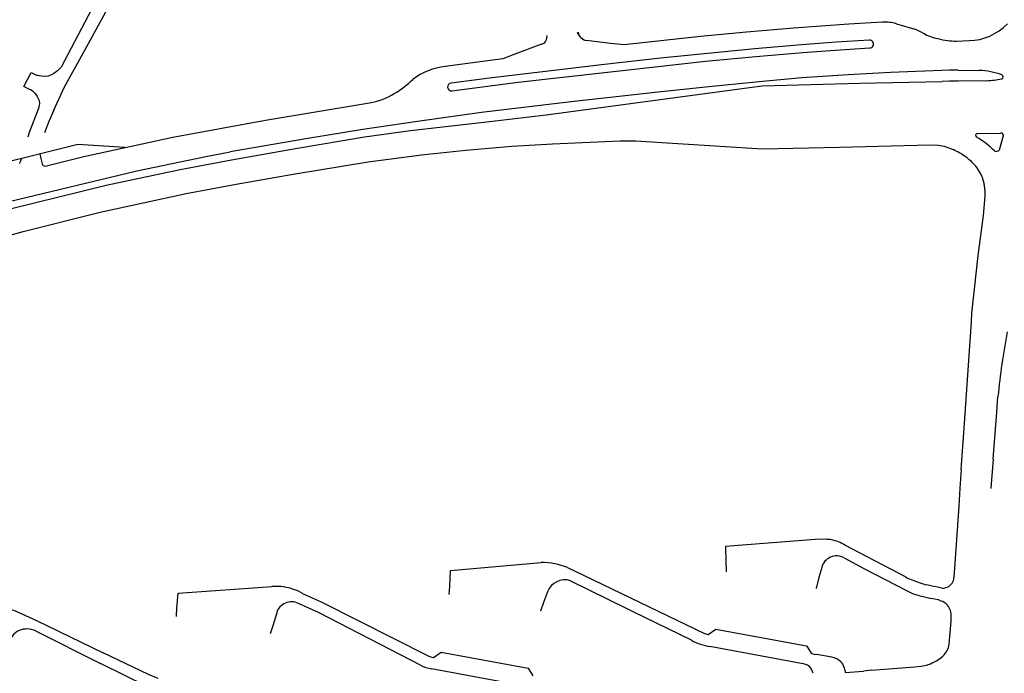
# Model space of a CAD drawing. Extents: x 148869 to 161638, y 453607 to 469810.
# Tile 887 of 1056: x 159108.28 to 159110.82, y 459859.91 to 459861.6. Entities that reach past the tile are written whole.
import ezdxf

# ---------------------------------------------------------------- set-up
doc = ezdxf.new("R2010")
doc.units = 0
doc.layers.add('LKI_V01_KANTRIJWEG', color=252, linetype='CONTINUOUS')

msp = doc.modelspace()

# ---------------------------------------------------------------- linework, layer by layer
at = {"layer": 'LKI_V01_KANTRIJWEG'}
for p, q in [((159110.5063, 459861.5942), (159110.4197, 459861.589)), ((159110.5063, 459861.5942), (159110.4197, 459861.589)), ((159110.5423, 459861.5899), (159110.5902, 459861.5761)), ((159110.5423, 459861.5899), (159110.5902, 459861.5761)), ((159109.6394, 459861.559), (159109.6383, 459861.547)), ((159109.6394, 459861.559), (159109.6383, 459861.547)), ((159109.6258, 459861.5369), (159109.5529, 459861.5093)), ((159109.6258, 459861.5369), (159109.5529, 459861.5093)), ((159109.8041, 459861.5391), (159109.7422, 459861.5461)), ((159109.8041, 459861.5391), (159109.7422, 459861.5461)), ((159110.6974, 459861.5449), (159110.73, 459861.5461)), ((159110.6974, 459861.5449), (159110.73, 459861.5461)), ((159108.2896, 459861.428), (159108.3082, 459861.4641)), ((159108.2896, 459861.428), (159108.3082, 459861.4641)), ((159108.3082, 459861.4641), (159108.3219, 459861.457)), ((159108.3082, 459861.4641), (159108.3219, 459861.457)), ((159108.3219, 459861.457), (159108.3238, 459861.4561)), ((159108.3219, 459861.457), (159108.3238, 459861.4561)), ((159110.6783, 459861.4694), (159110.6596, 459861.469)), ((159110.6783, 459861.4694), (159110.6596, 459861.469)), ((159110.7018, 459861.4699), (159110.6783, 459861.4694)), ((159110.7018, 459861.4699), (159110.6783, 459861.4694)), ((159110.7018, 459861.4699), (159110.7561, 459861.469)), ((159110.7018, 459861.4699), (159110.7561, 459861.469)), ((159108.2946, 459861.4252), (159108.2896, 459861.428)), ((159108.2946, 459861.4252), (159108.2896, 459861.428)), ((159108.3005, 459861.4219), (159108.2946, 459861.4252)), ((159108.3005, 459861.4219), (159108.2946, 459861.4252)), ((159110.6795, 459861.441), (159110.6606, 459861.4408)), ((159110.6795, 459861.441), (159110.6606, 459861.4408)), ((159110.7028, 459861.4413), (159110.6795, 459861.441)), ((159110.7028, 459861.4413), (159110.6795, 459861.441)), ((159110.7757, 459861.4425), (159110.7028, 459861.4413)), ((159110.7757, 459861.4425), (159110.7028, 459861.4413)), ((159108.3021, 459861.421), (159108.3005, 459861.4219)), ((159108.3021, 459861.421), (159108.3005, 459861.4219)), ((159108.3041, 459861.4199), (159108.3021, 459861.421)), ((159108.3041, 459861.4199), (159108.3021, 459861.421)), ((159108.3064, 459861.4186), (159108.3041, 459861.4199)), ((159108.3064, 459861.4186), (159108.3041, 459861.4199)), ((159108.3135, 459861.4146), (159108.3064, 459861.4186)), ((159108.3135, 459861.4146), (159108.3064, 459861.4186)), ((159110.7519, 459861.3061), (159110.8131, 459861.3075)), ((159110.7519, 459861.3061), (159110.8131, 459861.3075)), ((159110.8183, 459861.3005), (159110.8079, 459861.2632)), ((159110.8183, 459861.3005), (159110.8079, 459861.2632)), ((159108.3305, 459861.2536), (159108.3333, 459861.2414)), ((159108.3305, 459861.2536), (159108.3333, 459861.2414)), ((159108.3333, 459861.2414), (159108.3364, 459861.228)), ((159108.3333, 459861.2414), (159108.3364, 459861.228)), ((159110.7711, 459861.1596), (159110.7707, 459861.1654)), ((159110.7711, 459861.1596), (159110.7707, 459861.1654)), ((159110.7174, 459860.5451), (159110.736, 459860.8195)), ((159110.7174, 459860.5451), (159110.736, 459860.8195)), ((159110.8013, 459860.5862), (159110.8046, 459860.6268)), ((159110.8013, 459860.5862), (159110.8046, 459860.6268)), ((159110.792, 459860.4652), (159110.8013, 459860.5862)), ((159110.792, 459860.4652), (159110.8013, 459860.5862)), ((159110.7095, 459860.4385), (159110.7174, 459860.5451)), ((159110.7095, 459860.4385), (159110.7174, 459860.5451)), ((159110.7095, 459860.4385), (159110.7063, 459860.3897)), ((159110.7095, 459860.4385), (159110.7063, 459860.3897)), ((159110.7063, 459860.3897), (159110.7034, 459860.3434)), ((159110.7063, 459860.3897), (159110.7034, 459860.3434)), ((159110.7034, 459860.3434), (159110.6911, 459860.159)), ((159110.7034, 459860.3434), (159110.6911, 459860.159)), ((159110.3611, 459860.258), (159110.36, 459860.258)), ((159110.3611, 459860.258), (159110.36, 459860.258)), ((159110.5658, 459860.1607), (159110.4094, 459860.2427)), ((159110.5658, 459860.1607), (159110.4094, 459860.2427)), ((159110.4072, 459860.2102), (159110.4599, 459860.1819)), ((159110.4072, 459860.2102), (159110.4599, 459860.1819)), ((159109.6934, 459860.1849), (159109.7128, 459860.1755)), ((159109.6934, 459860.1849), (159109.7128, 459860.1755)), ((159110.102, 459860.202), (159110.103, 459860.1742)), ((159110.102, 459860.202), (159110.103, 459860.1742)), ((159110.3495, 459860.1853), (159110.3424, 459860.159)), ((159110.3495, 459860.1853), (159110.3424, 459860.159)), ((159110.4599, 459860.1819), (159110.5685, 459860.1254)), ((159110.4599, 459860.1819), (159110.5685, 459860.1254)), ((159109.711, 459860.1763), (159110.0466, 459860.0149)), ((159109.711, 459860.1763), (159110.0466, 459860.0149)), ((159110.3424, 459860.159), (159110.3348, 459860.1313)), ((159110.3424, 459860.159), (159110.3348, 459860.1313)), ((159109.3879, 459860.1158), (159109.3889, 459860.1365)), ((159109.3879, 459860.1158), (159109.3889, 459860.1365)), ((159109.7505, 459860.1261), (159109.6986, 459860.152)), ((159109.7505, 459860.1261), (159109.6986, 459860.152)), ((159110.3358, 459860.135), (159110.3355, 459860.1337)), ((159110.3358, 459860.135), (159110.3355, 459860.1337)), ((159110.6345, 459860.1373), (159110.621, 459860.1401)), ((159110.6345, 459860.1373), (159110.621, 459860.1401)), ((159110.6528, 459860.1335), (159110.6345, 459860.1373)), ((159110.6528, 459860.1335), (159110.6345, 459860.1373)), ((159110.6568, 459860.1327), (159110.6528, 459860.1335)), ((159110.6568, 459860.1327), (159110.6528, 459860.1335)), ((159110.6746, 459860.1348), (159110.6754, 459860.1351)), ((159110.6746, 459860.1348), (159110.6754, 459860.1351)), ((159109.0108, 459860.1174), (159109.0566, 459860.0961)), ((159109.0108, 459860.1174), (159109.0566, 459860.0961)), ((159109.6415, 459860.1224), (159109.6315, 459860.0949)), ((159109.6415, 459860.1224), (159109.6315, 459860.0949)), ((159109.8472, 459860.0787), (159109.7505, 459860.1261)), ((159109.8472, 459860.0787), (159109.7505, 459860.1261)), ((159110.6115, 459860.1104), (159110.6322, 459860.1054)), ((159110.6115, 459860.1104), (159110.6322, 459860.1054)), ((159110.6508, 459860.1013), (159110.6322, 459860.1054)), ((159110.6508, 459860.1013), (159110.6322, 459860.1054)), ((159108.683, 459860.0589), (159108.6845, 459860.0797)), ((159108.683, 459860.0589), (159108.6845, 459860.0797)), ((159109.0514, 459860.0679), (159108.9981, 459860.0922)), ((159109.0514, 459860.0679), (159108.9981, 459860.0922)), ((159109.0566, 459860.0961), (159109.3353, 459859.956)), ((159109.0566, 459860.0961), (159109.3353, 459859.956)), ((159109.6315, 459860.0949), (159109.6233, 459860.0723)), ((159109.6315, 459860.0949), (159109.6233, 459860.0723)), ((159109.8629, 459860.071), (159109.8472, 459860.0787)), ((159109.8629, 459860.071), (159109.8472, 459860.0787)), ((159110.6713, 459860.0912), (159110.6654, 459860.0951)), ((159110.6713, 459860.0912), (159110.6654, 459860.0951)), ((159108.9421, 459860.0684), (159108.9319, 459860.0346)), ((159108.9421, 459860.0684), (159108.9319, 459860.0346)), ((159109.3137, 459859.9332), (159109.0514, 459860.0679)), ((159109.3137, 459859.9332), (159109.0514, 459860.0679)), ((159110.0133, 459859.9972), (159109.8629, 459860.071)), ((159110.0133, 459859.9972), (159109.8629, 459860.071)), ((159108.3219, 459860.0481), (159108.4938, 459859.965)), ((159108.3219, 459860.0481), (159108.4938, 459859.965)), ((159108.9319, 459860.0346), (159108.9257, 459860.014)), ((159108.9319, 459860.0346), (159108.9257, 459860.014)), ((159108.3197, 459860.0214), (159108.4875, 459859.9371)), ((159108.3197, 459860.0214), (159108.4875, 459859.9371)), ((159110.0466, 459860.0149), (159110.0566, 459860.0125)), ((159110.0466, 459860.0149), (159110.0566, 459860.0125)), ((159110.3062, 459859.9351), (159110.0606, 459859.9809)), ((159110.3062, 459859.9351), (159110.0606, 459859.9809)), ((159110.3231, 459859.9628), (159110.3244, 459859.9626)), ((159110.3231, 459859.9628), (159110.3244, 459859.9626)), ((159110.3244, 459859.9626), (159110.3302, 459859.9617)), ((159110.3244, 459859.9626), (159110.3302, 459859.9617)), ((159110.3302, 459859.9617), (159110.3367, 459859.9604)), ((159110.3302, 459859.9617), (159110.3367, 459859.9604)), ((159110.3755, 459859.9534), (159110.3367, 459859.9604)), ((159110.3755, 459859.9534), (159110.3367, 459859.9604)), ((159108.608, 459859.8779), (159108.4875, 459859.9371)), ((159108.608, 459859.8779), (159108.4875, 459859.9371)), ((159110.6066, 459859.9304), (159110.62, 459859.933)), ((159110.6066, 459859.9304), (159110.62, 459859.933)), ((159109.5875, 459859.8779), (159109.3421, 459859.9233)), ((159109.5875, 459859.8779), (159109.3421, 459859.9233)), ((159110.4098, 459859.9187), (159110.4104, 459859.914)), ((159110.4098, 459859.9187), (159110.4104, 459859.914)), ((159110.4104, 459859.914), (159110.4571, 459859.9177)), ((159110.4104, 459859.914), (159110.4571, 459859.9177)), ((159110.4783, 459859.9196), (159110.4571, 459859.9177)), ((159110.4783, 459859.9196), (159110.4571, 459859.9177))]:
    msp.add_line(p, q, dxfattribs=at)
for points in [[(159109.1134, 459862.9295), (159109.082, 459862.8445), (159109.047, 459862.7693), (159108.9562, 459862.5795), (159108.8826, 459862.4302), (159108.8047, 459862.2685), (159108.6984, 459862.0542), (159108.4553, 459861.6105), (159108.386, 459861.478), (159108.3759, 459861.4678), (159108.3669, 459861.4616), (159108.3608, 459861.4582), (159108.3519, 459861.4542), (159108.3404, 459861.4531), (159108.3238, 459861.4561)], [(159109.1134, 459862.9295), (159109.082, 459862.8445), (159109.047, 459862.7693), (159108.9562, 459862.5795), (159108.8826, 459862.4302), (159108.8047, 459862.2685), (159108.6984, 459862.0542), (159108.4553, 459861.6105), (159108.386, 459861.478), (159108.3759, 459861.4678), (159108.3669, 459861.4616), (159108.3608, 459861.4582), (159108.3519, 459861.4542), (159108.3404, 459861.4531), (159108.3238, 459861.4561)], [(159108.3667, 459861.3664), (159108.3932, 459861.4251), (159108.4468, 459861.5217), (159108.5009, 459861.6208), (159108.5914, 459861.7933), (159108.781, 459862.1486), (159108.8495, 459862.2838), (159108.9393, 459862.4572), (159109.0256, 459862.6371), (159109.1219, 459862.8466), (159109.1289, 459862.8572)], [(159108.3667, 459861.3664), (159108.3932, 459861.4251), (159108.4468, 459861.5217), (159108.5009, 459861.6208), (159108.5914, 459861.7933), (159108.781, 459862.1486), (159108.8495, 459862.2838), (159108.9393, 459862.4572), (159109.0256, 459862.6371), (159109.1219, 459862.8466), (159109.1289, 459862.8572)], [(159110.4197, 459861.589), (159110.2765, 459861.5787), (159110.1553, 459861.5679), (159110.0361, 459861.5564), (159109.8396, 459861.5352), (159109.8041, 459861.5391)], [(159110.4197, 459861.589), (159110.2765, 459861.5787), (159110.1553, 459861.5679), (159110.0361, 459861.5564), (159109.8396, 459861.5352), (159109.8041, 459861.5391)], [(159110.4719, 459861.5469), (159110.3866, 459861.5418), (159110.2974, 459861.5355), (159110.1772, 459861.5251), (159109.9329, 459861.5005), (159109.7805, 459861.4836), (159109.4915, 459861.4495), (159109.3923, 459861.4365)], [(159110.4719, 459861.5469), (159110.3866, 459861.5418), (159110.2974, 459861.5355), (159110.1772, 459861.5251), (159109.9329, 459861.5005), (159109.7805, 459861.4836), (159109.4915, 459861.4495), (159109.3923, 459861.4365)], [(159109.3945, 459861.4162), (159109.566, 459861.4386), (159109.9115, 459861.4778), (159110.0493, 459861.4927), (159110.1791, 459861.5054), (159110.3007, 459861.5155), (159110.3839, 459861.5218), (159110.4735, 459861.5271)], [(159109.3945, 459861.4162), (159109.566, 459861.4386), (159109.9115, 459861.4778), (159110.0493, 459861.4927), (159110.1791, 459861.5054), (159110.3007, 459861.5155), (159110.3839, 459861.5218), (159110.4735, 459861.5271)], [(159109.5529, 459861.5093), (159109.526, 459861.4991), (159109.3776, 459861.4796)], [(159109.5529, 459861.5093), (159109.526, 459861.4991), (159109.3776, 459861.4796)], [(159110.6596, 459861.469), (159110.5273, 459861.464), (159110.4175, 459861.4579), (159110.298, 459861.4499), (159110.1877, 459861.4397)], [(159110.6596, 459861.469), (159110.5273, 459861.464), (159110.4175, 459861.4579), (159110.298, 459861.4499), (159110.1877, 459861.4397)], [(159110.1877, 459861.4397), (159110.0493, 459861.4261), (159109.9271, 459861.4129), (159109.7023, 459861.3877), (159109.4714, 459861.3602), (159109.3059, 459861.3376), (159109.1642, 459861.3164), (159109.0225, 459861.2931), (159108.8221, 459861.2585)], [(159110.1877, 459861.4397), (159110.0493, 459861.4261), (159109.9271, 459861.4129), (159109.7023, 459861.3877), (159109.4714, 459861.3602), (159109.3059, 459861.3376), (159109.1642, 459861.3164), (159109.0225, 459861.2931), (159108.8221, 459861.2585)], [(159108.8255, 459861.2386), (159108.9958, 459861.2685), (159109.1691, 459861.2972), (159109.2879, 459861.3143), (159109.4768, 459861.3356), (159109.6384, 459861.3547), (159110.1885, 459861.4287)], [(159108.8255, 459861.2386), (159108.9958, 459861.2685), (159109.1691, 459861.2972), (159109.2879, 459861.3143), (159109.4768, 459861.3356), (159109.6384, 459861.3547), (159110.1885, 459861.4287)], [(159110.1885, 459861.4287), (159110.1945, 459861.4295), (159110.4483, 459861.4365), (159110.6606, 459861.4408)], [(159110.1885, 459861.4287), (159110.1945, 459861.4295), (159110.4483, 459861.4365), (159110.6606, 459861.4408)], [(159108.3135, 459861.4146), (159108.3186, 459861.4092), (159108.324, 459861.4015), (159108.328, 459861.3928), (159108.3296, 459861.3861), (159108.3295, 459861.3832)], [(159108.3135, 459861.4146), (159108.3186, 459861.4092), (159108.324, 459861.4015), (159108.328, 459861.3928), (159108.3296, 459861.3861), (159108.3295, 459861.3832)], [(159108.3295, 459861.3832), (159108.3292, 459861.3795), (159108.3267, 459861.3712), (159108.3137, 459861.3356), (159108.3028, 459861.3092), (159108.2993, 459861.2966)], [(159108.3295, 459861.3832), (159108.3292, 459861.3795), (159108.3267, 459861.3712), (159108.3137, 459861.3356), (159108.3028, 459861.3092), (159108.2993, 459861.2966)], [(159108.8002, 459861.3199), (159108.9131, 459861.3405), (159109.1815, 459861.3854)], [(159108.8002, 459861.3199), (159108.9131, 459861.3405), (159109.1815, 459861.3854)], [(159108.3667, 459861.3664), (159108.3534, 459861.3371), (159108.3428, 459861.3078)], [(159108.3667, 459861.3664), (159108.3534, 459861.3371), (159108.3428, 459861.3078)], [(159108.3445, 459861.2222), (159108.4441, 459861.2468), (159108.6737, 459861.2966), (159108.8002, 459861.3199)], [(159108.3445, 459861.2222), (159108.4441, 459861.2468), (159108.6737, 459861.2966), (159108.8002, 459861.3199)], [(159108.5497, 459861.2697), (159108.4286, 459861.278), (159108.2839, 459861.242)], [(159108.5497, 459861.2697), (159108.4286, 459861.278), (159108.2839, 459861.242)], [(159108.8375, 459861.1752), (159108.9846, 459861.201), (159109.1787, 459861.2328), (159109.3159, 459861.2507), (159109.4308, 459861.263), (159109.5496, 459861.2736), (159109.6547, 459861.2799), (159109.829, 459861.2871), (159109.8691, 459861.2872), (159110.1964, 459861.267), (159110.3953, 459861.2713), (159110.6299, 459861.2771), (159110.6499, 459861.2765), (159110.6657, 459861.2737), (159110.6891, 459861.2646)], [(159108.8375, 459861.1752), (159108.9846, 459861.201), (159109.1787, 459861.2328), (159109.3159, 459861.2507), (159109.4308, 459861.263), (159109.5496, 459861.2736), (159109.6547, 459861.2799), (159109.829, 459861.2871), (159109.8691, 459861.2872), (159110.1964, 459861.267), (159110.3953, 459861.2713), (159110.6299, 459861.2771), (159110.6499, 459861.2765), (159110.6657, 459861.2737), (159110.6891, 459861.2646)], [(159108.2512, 459861.131), (159108.5808, 459861.2102), (159108.7596, 459861.2467), (159108.8221, 459861.2585)], [(159108.2512, 459861.131), (159108.5808, 459861.2102), (159108.7596, 459861.2467), (159108.8221, 459861.2585)], [(159108.2839, 459861.242), (159108.2447, 459861.2322), (159108.1433, 459861.2053)], [(159108.2839, 459861.242), (159108.2447, 459861.2322), (159108.1433, 459861.2053)], [(159108.2572, 459861.1125), (159108.5021, 459861.1728), (159108.693, 459861.2131), (159108.8255, 459861.2386)], [(159108.2572, 459861.1125), (159108.5021, 459861.1728), (159108.693, 459861.2131), (159108.8255, 459861.2386)], [(159108.223, 459861.0352), (159108.2878, 459861.053), (159108.4864, 459861.1028), (159108.7086, 459861.1514), (159108.8375, 459861.1752)], [(159108.223, 459861.0352), (159108.2878, 459861.053), (159108.4864, 459861.1028), (159108.7086, 459861.1514), (159108.8375, 459861.1752)], [(159110.736, 459860.8195), (159110.7375, 459860.8419), (159110.7437, 459860.9042), (159110.7535, 459860.9911), (159110.7673, 459861.0948), (159110.7714, 459861.1442)], [(159110.736, 459860.8195), (159110.7375, 459860.8419), (159110.7437, 459860.9042), (159110.7535, 459860.9911), (159110.7673, 459861.0948), (159110.7714, 459861.1442)], [(159110.792, 459860.4652), (159110.7866, 459860.39), (159110.7866, 459860.3893)], [(159110.792, 459860.4652), (159110.7866, 459860.39), (159110.7866, 459860.3893)], [(159110.36, 459860.258), (159110.3324, 459860.2572), (159110.1007, 459860.2393), (159110.102, 459860.202)], [(159110.36, 459860.258), (159110.3324, 459860.2572), (159110.1007, 459860.2393), (159110.102, 459860.202)], [(159109.3889, 459860.1365), (159109.3909, 459860.1776), (159109.6253, 459860.1981)], [(159109.3889, 459860.1365), (159109.3909, 459860.1776), (159109.6253, 459860.1981)], [(159108.6845, 459860.0797), (159108.6875, 459860.1185), (159108.9294, 459860.1361)], [(159108.6845, 459860.0797), (159108.6875, 459860.1185), (159108.9294, 459860.1361)], [(159108.2468, 459860.0792), (159108.2648, 459860.0742), (159108.3219, 459860.0481)], [(159108.2468, 459860.0792), (159108.2648, 459860.0742), (159108.3219, 459860.0481)], [(159110.679, 459859.9871), (159110.6835, 459860.0466), (159110.6838, 459860.0618)], [(159110.679, 459859.9871), (159110.6835, 459860.0466), (159110.6838, 459860.0618)], [(159110.0566, 459860.0125), (159110.0763, 459860.0261), (159110.3105, 459859.9825), (159110.3231, 459859.9628)], [(159110.0566, 459860.0125), (159110.0763, 459860.0261), (159110.3105, 459859.9825), (159110.3231, 459859.9628)], [(159108.636, 459859.8986), (159108.6115, 459859.9092), (159108.4938, 459859.965)], [(159108.636, 459859.8986), (159108.6115, 459859.9092), (159108.4938, 459859.965)], [(159109.3353, 459859.956), (159109.3429, 459859.9534), (159109.3473, 459859.9526)], [(159109.3353, 459859.956), (159109.3429, 459859.9534), (159109.3473, 459859.9526)], [(159109.3473, 459859.9526), (159109.367, 459859.9667), (159109.5912, 459859.9251), (159109.6037, 459859.9054)], [(159109.3473, 459859.9526), (159109.367, 459859.9667), (159109.5912, 459859.9251), (159109.6037, 459859.9054)], [(159110.4783, 459859.9196), (159110.5898, 459859.9285), (159110.6066, 459859.9304)], [(159110.4783, 459859.9196), (159110.5898, 459859.9285), (159110.6066, 459859.9304)]]:
    msp.add_lwpolyline(points, dxfattribs=at)
for centre, radius, start, end in [((159110.5077, 459861.4543), 0.1399, 75.6808, 90.5633), ((159110.5077, 459861.4543), 0.1399, 75.6808, 90.5633), ((159110.727, 459861.6872), 0.1411, 271.2155, 316.2411), ((159110.727, 459861.6872), 0.1411, 271.2155, 316.2411), ((159109.7516, 459861.5804), 0.0355, 200.7182, 254.7535), ((159109.7516, 459861.5804), 0.0355, 200.7182, 254.7535), ((159109.7455, 459861.5721), 0.0255, 189.2101, 229.7564), ((159109.7455, 459861.5721), 0.0255, 189.2101, 229.7564), ((159109.7472, 459861.5724), 0.0268, 227.5162, 259.3537), ((159109.7472, 459861.5724), 0.0268, 227.5162, 259.3537), ((159110.4407, 459861.2554), 0.3538, 61.0418, 65.0129), ((159110.4407, 459861.2554), 0.3538, 61.0418, 65.0129), ((159110.6787, 459861.6883), 0.1401, 241.581, 257.9295), ((159110.6787, 459861.6883), 0.1401, 241.581, 257.9295), ((159109.6234, 459861.5525), 0.0157, 278.9938, 325.3802), ((159109.6234, 459861.5525), 0.0157, 278.9938, 325.3802), ((159109.6232, 459861.5536), 0.0165, 322.4143, 336.4384), ((159109.6232, 459861.5536), 0.0165, 322.4143, 336.4384), ((159110.4734, 459861.5371), 0.00994, 270.1844, 98.6085), ((159110.4734, 459861.5371), 0.00994, 270.1844, 98.6085), ((159110.6936, 459861.7103), 0.1651, 254.4702, 263.5143), ((159110.6936, 459861.7103), 0.1651, 254.4702, 263.5143), ((159110.7006, 459861.7796), 0.2348, 263.7384, 269.2421), ((159110.7006, 459861.7796), 0.2348, 263.7384, 269.2421), ((159109.4001, 459861.302), 0.179, 97.2056, 126.5334), ((159109.4001, 459861.302), 0.179, 97.2056, 126.5334), ((159110.748, 459861.2681), 0.2011, 70.558, 87.6818), ((159110.748, 459861.2681), 0.2011, 70.558, 87.6818), ((159110.8133, 459861.4528), 0.0051, 280.7146, 71.1473), ((159110.8133, 459861.4528), 0.0051, 280.7146, 71.1473), ((159109.1029, 459861.6451), 0.2757, 301.2236, 313.7333), ((159109.1029, 459861.6451), 0.2757, 301.2236, 313.7333), ((159109.3936, 459861.4264), 0.0102, 96.7834, 275.3166), ((159109.3936, 459861.4264), 0.0102, 96.7834, 275.3166), ((159110.7677, 459861.6429), 0.2005, 272.2951, 283.4146), ((159110.7677, 459861.6429), 0.2005, 272.2951, 283.4146), ((159109.1562, 459861.5519), 0.1684, 278.6358, 302.156), ((159109.1562, 459861.5519), 0.1684, 278.6358, 302.156), ((159110.7518, 459861.3011), 0.005, 88.5056, 235.4179), ((159110.7518, 459861.3011), 0.005, 88.5056, 235.4179), ((159110.8135, 459861.3024), 0.00515, 337.9957, 95.0659), ((159110.8135, 459861.3024), 0.00515, 337.9957, 95.0659), ((159110.6449, 459861.1115), 0.2127, 44.6251, 60.7028), ((159110.6449, 459861.1115), 0.2127, 44.6251, 60.7028), ((159110.6278, 459861.1224), 0.1548, 53.6636, 66.6724), ((159110.6278, 459861.1224), 0.1548, 53.6636, 66.6724), ((159110.6311, 459861.1222), 0.1531, 44.1849, 54.7099), ((159110.6311, 459861.1222), 0.1531, 44.1849, 54.7099), ((159110.8005, 459861.27), 0.01, 244.6581, 317.3753), ((159110.8005, 459861.27), 0.01, 244.6581, 317.3753), ((159108.1687, 459861.281), 0.1216, 334.5052, 341.2528), ((159108.1687, 459861.281), 0.1216, 334.5052, 341.2528), ((159108.3441, 459861.2302), 0.00802, 196.0647, 272.8866), ((159108.3441, 459861.2302), 0.00802, 196.0647, 272.8866), ((159110.6751, 459861.1612), 0.0943, 21.4284, 45.8081), ((159110.6751, 459861.1612), 0.0943, 21.4284, 45.8081), ((159110.6902, 459861.1631), 0.0798, 18.62, 24.1213), ((159110.6902, 459861.1631), 0.0798, 18.62, 24.1213), ((159110.6609, 459861.1542), 0.1104, 5.8219, 18.1619), ((159110.6609, 459861.1542), 0.1104, 5.8219, 18.1619), ((159110.6512, 459861.1493), 0.1204, 357.5749, 4.8882), ((159110.6512, 459861.1493), 0.1204, 357.5749, 4.8882), ((159112.4434, 459860.4756), 1.6457, 168.8394, 174.7278), ((159112.4434, 459860.4756), 1.6457, 168.8394, 174.7278), ((159110.3599, 459860.1853), 0.0727, 78.4565, 89.0703), ((159110.3599, 459860.1853), 0.0727, 78.4565, 89.0703), ((159110.3604, 459860.1699), 0.0877, 56.0153, 80.761), ((159110.3604, 459860.1699), 0.0877, 56.0153, 80.761), ((159110.3883, 459860.1747), 0.0403, 62.0238, 164.7321), ((159110.3883, 459860.1747), 0.0403, 62.0238, 164.7321), ((159109.6256, 459860.0176), 0.1806, 67.9213, 90.0711), ((159109.6256, 459860.0176), 0.1806, 67.9213, 90.0711), ((159110.645, 459860.315), 0.1734, 242.8274, 248.8518), ((159110.645, 459860.315), 0.1734, 242.8274, 248.8518), ((159110.6626, 459860.1606), 0.0285, 296.5382, 356.6818), ((159110.6626, 459860.1606), 0.0285, 296.5382, 356.6818), ((159108.9388, 459859.9903), 0.1461, 81.553, 93.7029), ((159108.9388, 459859.9903), 0.1461, 81.553, 93.7029), ((159108.9414, 459860.0027), 0.1335, 70.747, 81.858), ((159108.9414, 459860.0027), 0.1335, 70.747, 81.858), ((159108.9475, 459860.0087), 0.1258, 59.7633, 72.4664), ((159108.9475, 459860.0087), 0.1258, 59.7633, 72.4664), ((159109.6859, 459860.1061), 0.0472, 72.084, 159.9201), ((159109.6859, 459860.1061), 0.0472, 72.084, 159.9201), ((159110.6935, 459860.4164), 0.2856, 247.1109, 255.2995), ((159110.6935, 459860.4164), 0.2856, 247.1109, 255.2995), ((159110.6626, 459860.16), 0.028, 257.988, 295.4466), ((159110.6626, 459860.16), 0.028, 257.988, 295.4466), ((159110.6417, 459860.2651), 0.1577, 242.3602, 258.9635), ((159110.6417, 459860.2651), 0.1577, 242.3602, 258.9635), ((159108.98, 459860.0569), 0.0396, 62.8767, 163.1743), ((159108.98, 459860.0569), 0.0396, 62.8767, 163.1743), ((159110.6293, 459860.0293), 0.0751, 61.2243, 73.3018), ((159110.6293, 459860.0293), 0.0751, 61.2243, 73.3018), ((159110.6423, 459860.0614), 0.0415, 0.5057, 45.6982), ((159110.6423, 459860.0614), 0.0415, 0.5057, 45.6982), ((159108.2979, 459859.9766), 0.0499, 63.978, 164.8803), ((159108.2979, 459859.9766), 0.0499, 63.978, 164.8803), ((159110.0871, 459860.1347), 0.1561, 241.7692, 260.2087), ((159110.0871, 459860.1347), 0.1561, 241.7692, 260.2087), ((159110.6262, 459859.9961), 0.0536, 312.2101, 350.3446), ((159110.6262, 459859.9961), 0.0536, 312.2101, 350.3446), ((159110.3704, 459859.914), 0.0397, 6.6892, 82.6135), ((159110.3704, 459859.914), 0.0397, 6.6892, 82.6135), ((159110.6001, 459860.0229), 0.0909, 295.8088, 313.0305), ((159110.6001, 459860.0229), 0.0909, 295.8088, 313.0305), ((159109.3567, 459860.0107), 0.0886, 240.9894, 260.4989), ((159109.3567, 459860.0107), 0.0886, 240.9894, 260.4989), ((159110.2997, 459859.9074), 0.0284, 49.8084, 76.9463), ((159110.2997, 459859.9074), 0.0284, 49.8084, 76.9463), ((159110.2838, 459859.8991), 0.0456, 16.6578, 41.2738), ((159110.2838, 459859.8991), 0.0456, 16.6578, 41.2738), ((159110.5833, 459860.0515), 0.1241, 287.1722, 297.0389), ((159110.5833, 459860.0515), 0.1241, 287.1722, 297.0389)]:
    msp.add_arc(centre, radius, start, end, dxfattribs=at)

doc.saveas('drawing.dxf')
